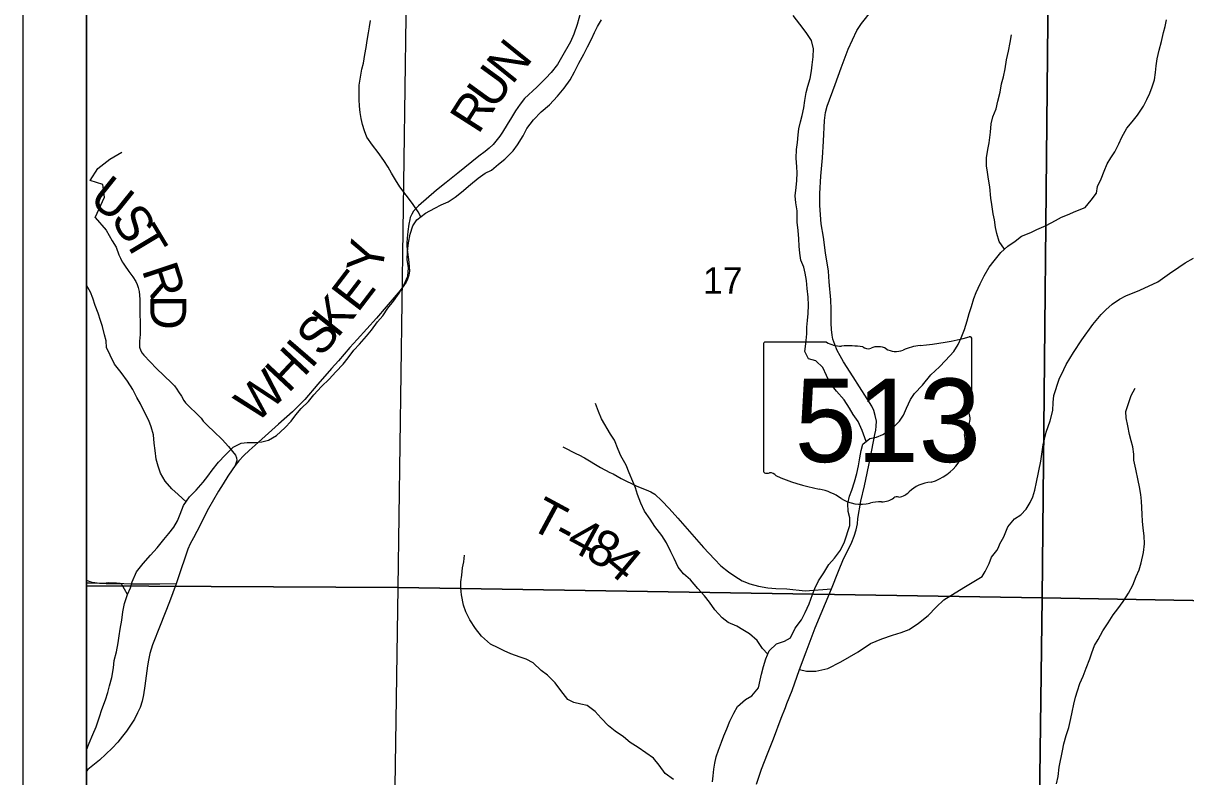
# Model space of a CAD drawing. Extents: x 0 to 34, y 0 to 22.
# Drawn here: x 23.417 to 25.254, y 18.342 to 19.532 of the extents above; entities that cross this region are included whole.
import ezdxf

# ---------------------------------------------------------------- set-up
doc = ezdxf.new("R2010")
doc.units = 0
for name, color, linetype in [('GM_X_Corporation', 7, 'Continuous'), ('GM_X_County_Road', 7, 'Continuous'), ('GM_X_County_Road_Text', 7, 'Continuous'), ('GM_X_Minor_River', 7, 'Continuous'), ('GM_X_Section_Text', 7, 'Continuous'), ('GM_X_State_Location', 7, 'Continuous'), ('GM_X_State_Route', 7, 'Continuous'), ('GM_X_State_Shield', 7, 'Continuous'), ('GM_X_Township_Road', 7, 'Continuous'), ('GM_X_Township_Road_Text', 7, 'Continuous'), ('SH_Data', 7, 'Continuous')]:
    doc.layers.add(name, color=color, linetype=linetype)

msp = doc.modelspace()

# ---------------------------------------------------------------- linework, layer by layer
at = {"layer": 'GM_X_Corporation'}
msp.add_lwpolyline([(27.0234, 16.6611), (27.0349, 17.5522), (27.0419, 17.8236), (27.0487, 18.5805), (27.0719, 19.3912), (27.0733, 19.498), (27.0761, 19.6806), (27.0864, 20.0138), (27.0885, 20.1139), (27.0907, 20.123), (27.0873, 20.2665), (27.0031, 20.2673), (26.7822, 20.2704), (26.7196, 20.2707), (26.6351, 20.2734), (26.5702, 20.276), (26.2533, 20.2773), (25.4507, 20.2949), (24.5249, 20.3107), (24.0688, 20.3165), (24.0328, 20.3169), (23.5167, 20.3276), (23.5167, 14.5642)], dxfattribs=at)
msp.add_lwpolyline([(27.0234, 16.6611), (27.0349, 17.5522), (27.0419, 17.8236), (27.0487, 18.5805), (27.0719, 19.3912), (27.0733, 19.498), (27.0761, 19.6806), (27.0864, 20.0138), (27.0885, 20.1139), (27.0907, 20.123), (27.0873, 20.2665), (27.0031, 20.2673), (26.7822, 20.2704), (26.7196, 20.2707), (26.6351, 20.2734), (26.5702, 20.276), (26.2533, 20.2773), (25.4507, 20.2949), (24.5249, 20.3107), (24.0688, 20.3165), (24.0328, 20.3169), (23.5167, 20.3276), (23.5167, 14.5642)], dxfattribs=at)
for points in [[(23.5167, 19.661), (23.5167, 18.6437), (24.0091, 18.6407), (24.0234, 19.6557)], [(24.0234, 19.6557), (25.037, 19.6422), (25.0268, 18.6245), (24.0091, 18.6407)], [(25.037, 19.6422), (26.0559, 19.6207), (26.0385, 18.6067), (25.0268, 18.6245)], [(23.5167, 18.6437), (23.5167, 17.6305), (23.994, 17.626), (24.0091, 18.6407)], [(24.0091, 18.6407), (25.0268, 18.6245), (25.0136, 17.617), (23.994, 17.626)], [(25.0268, 18.6245), (26.0385, 18.6067), (26.0272, 17.5944), (25.0136, 17.617)]]:
    msp.add_lwpolyline(points, close=True, dxfattribs=at)
at = {"layer": 'GM_X_County_Road'}
msp.add_lwpolyline([(24.2974, 19.549), (24.2923, 19.5303), (24.287, 19.515), (24.2818, 19.503), (24.2675, 19.4779), (24.2612, 19.4673), (24.2512, 19.4547), (24.2428, 19.4457), (24.2283, 19.4314), (24.2091, 19.4133), (24.2021, 19.4044), (24.1949, 19.3938), (24.1884, 19.3836), (24.1815, 19.3721), (24.1742, 19.3603), (24.17, 19.354), (24.1591, 19.3408), (24.1528, 19.3349), (24.1467, 19.3299), (24.1367, 19.3221), (24.1033, 19.2955), (24.085, 19.2809), (24.0697, 19.2683), (24.0411, 19.2437), (24.0376, 19.2399), (24.0337, 19.2356), (24.0307, 19.2308), (24.0284, 19.2255), (24.0275, 19.222), (24.0262, 19.2147), (24.0246, 19.203), (24.0234, 19.1925), (24.023, 19.1852), (24.023, 19.18), (24.0237, 19.1706), (24.026, 19.1548), (24.0265, 19.1475), (24.0269, 19.1405), (24.026, 19.1342), (24.0241, 19.1281), (24.0218, 19.1232), (24.0182, 19.1179), (24.0124, 19.1102), (24.0061, 19.1027), (23.9903, 19.0842), (23.9751, 19.0666), (23.9442, 19.0329), (23.933, 19.0201), (23.9148, 18.9991), (23.9041, 18.987), (23.8825, 18.9623), (23.8618, 18.9381), (23.8423, 18.9186), (23.8203, 18.8988), (23.7992, 18.8798), (23.7831, 18.8656), (23.7737, 18.8572), (23.7651, 18.8495), (23.7573, 18.8408), (23.7518, 18.8336), (23.7467, 18.8266), (23.7402, 18.8169), (23.7328, 18.8048), (23.7255, 18.7932), (23.7097, 18.7655), (23.6911, 18.7291), (23.686, 18.7194), (23.6806, 18.7101), (23.6769, 18.7016), (23.661, 18.6548), (23.6583, 18.6469), (23.6476, 18.618), (23.6332, 18.581), (23.621, 18.5505), (23.6168, 18.5366), (23.6145, 18.5261), (23.6129, 18.5172), (23.6086, 18.4855), (23.6065, 18.4712), (23.6044, 18.4615), (23.6012, 18.4514), (23.5974, 18.4426), (23.5925, 18.4329), (23.5862, 18.4236), (23.5797, 18.4138), (23.5737, 18.4061), (23.566, 18.3964), (23.557, 18.3871), (23.537, 18.3682), (23.519, 18.3531), (23.5167, 18.3509)], dxfattribs=at)
at = {"layer": 'GM_X_Minor_River'}
for points in [[(23.5813, 18.6297), (23.5862, 18.6404), (23.5888, 18.6499), (23.5956, 18.6655), (23.6062, 18.6788), (23.6176, 18.6918), (23.6285, 18.7036), (23.6391, 18.7165), (23.6467, 18.726), (23.6546, 18.7363), (23.6607, 18.7462), (23.6648, 18.7565), (23.6701, 18.7706), (23.6796, 18.7843), (23.6902, 18.7946), (23.7011, 18.8071), (23.7083, 18.8166), (23.7151, 18.8262), (23.7253, 18.8391), (23.7359, 18.8498), (23.7484, 18.8624), (23.7609, 18.8689), (23.7704, 18.87), (23.7837, 18.8701), (23.7939, 18.8709), (23.8042, 18.8736), (23.8171, 18.8812), (23.8303, 18.893), (23.8402, 18.9037), (23.8473, 18.9136), (23.8557, 18.9235), (23.8674, 18.9346), (23.8757, 18.9452), (23.8882, 18.9586), (23.9003, 18.97), (23.9105, 18.9818), (23.9223, 18.9936), (23.9302, 19.0039), (23.9393, 19.0157), (23.948, 19.0252), (23.9593, 19.0378), (23.9673, 19.0473), (23.9764, 19.0603), (23.9851, 19.0698), (23.993, 19.082), (24.0017, 19.093), (24.0108, 19.1056), (24.0187, 19.1197), (24.0244, 19.1326), (24.0255, 19.1456), (24.0235, 19.1592), (24.0239, 19.1714), (24.0254, 19.1854), (24.028, 19.1988), (24.0325, 19.2121), (24.0389, 19.2216), (24.0526, 19.2323), (24.067, 19.2403), (24.0772, 19.2456), (24.0882, 19.2502), (24.0992, 19.2575), (24.1094, 19.2655), (24.1234, 19.2773), (24.1359, 19.2873), (24.1465, 19.2953), (24.1567, 19.3002), (24.1677, 19.3094), (24.1776, 19.3174), (24.1908, 19.3308), (24.198, 19.3403), (24.2067, 19.3544), (24.2124, 19.3658), (24.2233, 19.3795), (24.2354, 19.3921), (24.2483, 19.4035), (24.2608, 19.4172), (24.2718, 19.4298), (24.2808, 19.4428), (24.288, 19.4553), (24.2948, 19.469), (24.3024, 19.4835), (24.3084, 19.4949), (24.3148, 19.5071), (24.3197, 19.5174), (24.3243, 19.5273), (24.3307, 19.5379)], [(24.0451, 19.2264), (24.0408, 19.2341), (24.032, 19.2474), (24.0221, 19.2607), (24.0119, 19.2739), (24.005, 19.2849), (23.9985, 19.2952), (23.9936, 19.305), (23.9867, 19.3153), (23.9776, 19.3278), (23.9684, 19.3395), (23.9597, 19.3524), (23.9559, 19.3623), (23.9528, 19.3725), (23.9509, 19.382), (23.9493, 19.3915), (23.9482, 19.401), (23.9478, 19.4116), (23.9477, 19.4344), (23.9518, 19.4595), (23.9544, 19.4694), (23.9567, 19.4831), (23.9586, 19.4941), (23.96, 19.5048), (23.9623, 19.5173), (23.9638, 19.5268), (23.9653, 19.5367)], [(24.5955, 18.5407), (24.6072, 18.5517), (24.6197, 18.5559), (24.6292, 18.5613), (24.6364, 18.5765), (24.6466, 18.5898), (24.6526, 18.6016), (24.659, 18.6149), (24.6639, 18.6298), (24.6677, 18.6393), (24.6734, 18.6514), (24.6817, 18.664), (24.69, 18.6773), (24.6987, 18.6872), (24.7081, 18.6998), (24.7146, 18.7131), (24.7228, 18.739), (24.7228, 18.7508), (24.7205, 18.761), (24.7197, 18.7735), (24.7227, 18.785), (24.7261, 18.7945), (24.7306, 18.8078), (24.734, 18.8211), (24.737, 18.8329), (24.7389, 18.8458), (24.7411, 18.8572), (24.7438, 18.8671), (24.7544, 18.8762), (24.765, 18.8786), (24.7752, 18.8824), (24.79, 18.8923), (24.8013, 18.9034), (24.8078, 18.9133), (24.8127, 18.9243), (24.8187, 18.9376), (24.8255, 18.9475), (24.838, 18.9605), (24.8512, 18.9769), (24.8649, 18.9894), (24.8743, 18.9997), (24.8872, 19.0138), (24.894, 19.0249), (24.8989, 19.0355), (24.9042, 19.0485), (24.9087, 19.0622), (24.9117, 19.0736), (24.9151, 19.0846), (24.9192, 19.0972), (24.9226, 19.107), (24.929, 19.1204), (24.9355, 19.1333), (24.9434, 19.147), (24.9513, 19.1569), (24.9619, 19.1699), (24.9725, 19.1802), (24.9846, 19.1882), (24.9945, 19.1958), (25.0089, 19.2019), (25.0187, 19.2062), (25.0332, 19.2127), (25.0483, 19.2207), (25.0578, 19.2257), (25.0673, 19.2295), (25.0801, 19.2352), (25.0949, 19.2414), (25.1044, 19.2528), (25.1127, 19.2638), (25.1146, 19.2745), (25.1202, 19.2867), (25.1251, 19.2988), (25.1297, 19.3099), (25.1353, 19.3198), (25.1417, 19.3293), (25.1482, 19.3415), (25.1531, 19.3521), (25.161, 19.3666), (25.1693, 19.3765), (25.1776, 19.3872), (25.1871, 19.4013), (25.1924, 19.4116), (25.1973, 19.4218), (25.201, 19.4317), (25.2048, 19.4431), (25.2063, 19.4546), (25.207, 19.4652), (25.2089, 19.4762), (25.2119, 19.4895), (25.2157, 19.5036), (25.219, 19.5177), (25.2213, 19.5272), (25.2235, 19.5378)], [(24.7487, 18.8713), (24.7426, 18.8891), (24.7361, 18.9032), (24.7285, 18.9141), (24.7227, 18.924), (24.714, 18.9373), (24.7022, 18.9509), (24.6919, 18.9638), (24.6862, 18.9756), (24.6805, 18.9885), (24.6694, 18.9987), (24.6577, 19.0021), (24.6519, 19.0135), (24.6534, 19.026), (24.6549, 19.0416), (24.6552, 19.0522), (24.656, 19.0625), (24.6571, 19.0739), (24.6578, 19.0868), (24.657, 19.0997), (24.6558, 19.1134), (24.6543, 19.1259), (24.6527, 19.1373), (24.6501, 19.1468), (24.6455, 19.1578), (24.6439, 19.1688), (24.6428, 19.1799), (24.6424, 19.1916), (24.6412, 19.2049), (24.64, 19.2179), (24.6396, 19.2361), (24.6377, 19.2486), (24.6369, 19.2596), (24.638, 19.2726), (24.6395, 19.284), (24.6398, 19.2958), (24.6394, 19.3056), (24.6382, 19.3193), (24.639, 19.3326), (24.6401, 19.344), (24.6415, 19.3562), (24.6427, 19.3657), (24.6449, 19.3767), (24.6479, 19.3866), (24.6502, 19.3984), (24.6517, 19.4102), (24.6539, 19.4227), (24.6569, 19.433), (24.6603, 19.4448), (24.6625, 19.457), (24.6633, 19.4665), (24.6651, 19.479), (24.6655, 19.4919), (24.6624, 19.5048), (24.654, 19.5177), (24.6441, 19.531), (24.6335, 19.5443)], [(24.9673, 19.1751), (24.9592, 19.1877), (24.9554, 19.2003), (24.9535, 19.2097), (24.9515, 19.2219), (24.9496, 19.2314), (24.9473, 19.2458), (24.9461, 19.2561), (24.9442, 19.2736), (24.9423, 19.2861), (24.9407, 19.2971), (24.9392, 19.307), (24.9391, 19.3195), (24.9414, 19.3328), (24.9433, 19.3435), (24.9451, 19.3602), (24.9462, 19.3735), (24.9492, 19.3842), (24.9541, 19.3971), (24.9567, 19.4093), (24.9605, 19.4233), (24.9627, 19.4367), (24.9657, 19.4477), (24.9684, 19.4602), (24.9706, 19.4747), (24.9736, 19.4884), (24.9766, 19.5017), (24.9788, 19.5139)], [(23.5167, 19.4326), (23.517, 19.4349), (23.5169, 19.4721), (23.5167, 19.4763)], [(23.674, 18.7762), (23.6613, 18.7876), (23.6514, 18.7967), (23.6412, 18.8088), (23.6335, 18.8217), (23.6297, 18.8323), (23.6267, 18.8434), (23.6251, 18.8574), (23.6236, 18.8688), (23.6224, 18.8821), (23.6189, 18.8946), (23.6151, 18.9049), (23.6083, 18.9178), (23.6018, 18.931), (23.5964, 18.9409), (23.5896, 18.9538), (23.5812, 18.9667), (23.5713, 18.9803), (23.561, 18.9936), (23.5541, 19.008), (23.5484, 19.0201), (23.5476, 19.0304), (23.5453, 19.0399), (23.5419, 19.0532), (23.5385, 19.0626), (23.535, 19.0744), (23.5304, 19.0865), (23.5266, 19.0979), (23.5228, 19.1074), (23.5167, 19.1185)], [(25.1846, 18.767), (25.1838, 18.7773), (25.183, 18.7879), (25.1811, 18.8001), (25.1788, 18.8099), (25.1749, 18.8278), (25.1719, 18.8418), (25.1718, 18.8513), (25.1703, 18.8631), (25.1676, 18.8726), (25.1649, 18.8825), (25.1626, 18.8961), (25.1596, 18.9091), (25.1595, 18.9189), (25.1678, 18.944), (25.1742, 18.9558)], [(24.5933, 18.5356), (24.5852, 18.5444), (24.5764, 18.5569), (24.5647, 18.5679), (24.554, 18.574), (24.5445, 18.5796), (24.5308, 18.5857), (24.5213, 18.5929), (24.5095, 18.6057), (24.5015, 18.6175), (24.4935, 18.6277), (24.4829, 18.6395), (24.4711, 18.6531), (24.4601, 18.6626), (24.4517, 18.6732), (24.4456, 18.6868), (24.4399, 18.6974), (24.4334, 18.7115), (24.4261, 18.7232), (24.4151, 18.7372), (24.4075, 18.7486), (24.3987, 18.7615), (24.3926, 18.774), (24.3873, 18.7877), (24.3842, 18.7983), (24.38, 18.8082), (24.3743, 18.8218), (24.3697, 18.834), (24.3609, 18.8488), (24.3567, 18.859), (24.351, 18.8734), (24.3449, 18.8829), (24.3304, 18.9072), (24.3258, 18.9189), (24.3212, 18.9315)], [(25.0498, 18.3309), (25.0521, 18.3423), (25.0539, 18.3571), (25.0592, 18.383), (25.0614, 18.394), (25.0652, 18.4069), (25.069, 18.4195), (25.0723, 18.4339), (25.0742, 18.4438), (25.0772, 18.4567), (25.0798, 18.4674), (25.0829, 18.4776), (25.0866, 18.489), (25.0919, 18.5008), (25.0968, 18.5134), (25.1021, 18.5282), (25.1055, 18.5377), (25.1096, 18.5491), (25.1153, 18.5586), (25.1228, 18.5723), (25.1312, 18.5849), (25.1391, 18.5978), (25.1467, 18.6074), (25.155, 18.6188), (25.1637, 18.6321), (25.1705, 18.6447), (25.1758, 18.6583), (25.1803, 18.669), (25.1833, 18.6796), (25.187, 18.696), (25.1889, 18.7101), (25.1881, 18.7226), (25.1869, 18.7344), (25.1858, 18.7458), (25.185, 18.7564), (25.1846, 18.767)], [(24.4442, 18.3377), (24.4312, 18.3472), (24.4217, 18.3601), (24.4126, 18.3711), (24.4004, 18.3798), (24.3886, 18.3881), (24.3757, 18.396), (24.3651, 18.4047), (24.3521, 18.4138), (24.3415, 18.4221), (24.3301, 18.4342), (24.3206, 18.4452), (24.3077, 18.4543), (24.2978, 18.4565), (24.2871, 18.4592), (24.2773, 18.4641), (24.2662, 18.4781), (24.2571, 18.4902), (24.2453, 18.5023), (24.2354, 18.5099), (24.2225, 18.522), (24.2115, 18.5277), (24.202, 18.5307), (24.1875, 18.536), (24.1769, 18.5409), (24.1674, 18.5458), (24.1549, 18.5514), (24.1408, 18.5639), (24.1313, 18.576), (24.1225, 18.5897), (24.116, 18.6026), (24.1122, 18.6132), (24.1091, 18.6295), (24.108, 18.6398), (24.1083, 18.6497), (24.1098, 18.6603), (24.1109, 18.6717), (24.1128, 18.6816), (24.1143, 18.6918)], [(23.5813, 18.6297), (23.5721, 18.6464), (23.5592, 18.6464), (23.5475, 18.6467), (23.5376, 18.6471), (23.5254, 18.6485), (23.5167, 18.6518)], [(23.5167, 18.3834), (23.5174, 18.3857), (23.5208, 18.3952), (23.5268, 18.4085), (23.5321, 18.4207), (23.537, 18.4366), (23.5407, 18.448), (23.5464, 18.4633), (23.5502, 18.475), (23.5532, 18.4857), (23.5569, 18.4986), (23.5592, 18.5142), (23.5603, 18.5256), (23.564, 18.5393), (23.5667, 18.5537), (23.5682, 18.5647), (23.57, 18.575), (23.5723, 18.5891), (23.5741, 18.6024), (23.5768, 18.6157), (23.5813, 18.6297)], [(24.506, 18.3338), (24.5071, 18.3433), (24.5083, 18.3539), (24.5098, 18.3634), (24.5116, 18.3733), (24.5154, 18.3839), (24.5203, 18.3965), (24.5241, 18.4064), (24.5286, 18.4178), (24.5335, 18.4296), (24.5395, 18.4425), (24.5456, 18.4528), (24.5581, 18.4638), (24.5679, 18.4699), (24.5785, 18.4821), (24.5812, 18.4943), (24.5834, 18.5038), (24.5868, 18.5163), (24.5902, 18.5281), (24.5955, 18.5407)]]:
    msp.add_lwpolyline(points, dxfattribs=at)
at = {"layer": 'GM_X_State_Route'}
msp.add_lwpolyline([(24.5755, 18.3301), (24.5834, 18.354), (24.5931, 18.3779), (24.6022, 18.402), (24.6147, 18.4344), (24.6213, 18.4512), (24.6235, 18.4576), (24.6317, 18.478), (24.6434, 18.5115), (24.6538, 18.5393), (24.6685, 18.5771), (24.6939, 18.6386), (24.7049, 18.6669), (24.7131, 18.686), (24.7226, 18.7047), (24.7262, 18.7123), (24.7301, 18.7219), (24.7331, 18.732), (24.7349, 18.7415), (24.7358, 18.7501), (24.7406, 18.7775), (24.746, 18.8016), (24.7552, 18.8439), (24.7628, 18.8827), (24.7639, 18.8892), (24.7647, 18.8958), (24.765, 18.9036), (24.7633, 18.9127), (24.7609, 18.9203), (24.7577, 18.9274), (24.7504, 18.9387), (24.7382, 18.9577), (24.7285, 18.9734), (24.7129, 18.9974), (24.7076, 19.0068), (24.7028, 19.0155), (24.6991, 19.0247), (24.6962, 19.0333), (24.695, 19.0397), (24.6939, 19.0483), (24.6935, 19.0587), (24.6936, 19.0805), (24.6929, 19.0951), (24.6904, 19.1236), (24.6893, 19.1404), (24.6847, 19.1693), (24.6814, 19.1944), (24.6778, 19.2156), (24.6756, 19.2444), (24.6754, 19.2633), (24.6774, 19.2906), (24.6798, 19.3195), (24.6815, 19.346), (24.683, 19.3785), (24.6847, 19.3915), (24.687, 19.4014), (24.6999, 19.4356), (24.7091, 19.4616), (24.7203, 19.4913), (24.7272, 19.506), (24.7342, 19.521), (24.7417, 19.5316), (24.7577, 19.5526)], dxfattribs=at)
at = {"layer": 'GM_X_State_Shield'}
for p, q in [((24.5865, 19.0251), (24.5865, 18.825)), ((24.6862, 19.0286), (24.5897, 19.0286)), ((24.916, 18.9288), (24.916, 19.0335)), ((24.916, 18.9289), (24.916, 18.9288))]:
    msp.add_line(p, q, dxfattribs=at)
for centre, major_axis, start_param, end_param in [((24.7986, 19.3014), (0.3495, 0), 4.814394, 5.042369), ((24.9124, 19.034), (0.00367, 0), 6.141152, 7.989035), ((24.5902, 19.0256), (0.00382, 0), 1.712693, 3.28349), ((24.7092, 19.0518), (0.037, 0), 4.042523, 4.731795), ((24.7215, 18.9162), (0.133, 0), 1.404758, 1.657858), ((24.7517, 19.0266), (0.0107, 0), 3.836095, 5.185415), ((24.7674, 19.0035), (0.0222, 0), 0.950623, 2.079405), ((24.796, 19.0352), (0.0267, 0), 4.081561, 5.145723), ((24.8432, 18.9674), (0.0703, 0), 1.699011, 2.107814), ((24.9152, 18.9212), (0.00568, 0), 1.883978, 3.671073), ((24.9121, 18.9284), (0.00393, 0), 5.05454, 6.418171), ((24.8791, 18.9079), (0.0341, 0), 5.934695, 6.695948), ((24.9292, 18.885), (0.0248, 0), 2.387724, 3.262537), ((24.8182, 18.8717), (0.0874, 0), 5.101752, 6.440018), ((24.5903, 18.8246), (0.00385, 0), 3.00124, 4.508301), ((24.5909, 18.845), (0.0294, 0), 4.665946, 4.897461), ((24.5969, 18.8135), (0.0106, 0), 0.519207, 1.627899), ((24.7307, 18.9933), (0.2524, 0), 4.195997, 4.488961), ((24.6554, 18.7351), (0.079, 0), 0.823519, 1.323587), ((24.8551, 18.7688), (0.0479, 0), 1.647645, 2.488434), ((24.7409, 18.8125), (0.0501, 0), 4.026481, 4.996735), ((24.7735, 18.7975), (0.0267, 0), 4.691044, 5.507374), ((24.7976, 18.7781), (0.00752, 0), 1.147584, 2.315152), ((24.7944, 18.8056), (0.0282, 0), 4.937069, 5.64225), ((24.7698, 18.7433), (0.0412, 0), 1.495662, 1.94098)]:
    msp.add_ellipse(centre, major_axis=major_axis, ratio=0.8, start_param=start_param, end_param=end_param, dxfattribs=at)
at = {"layer": 'GM_X_Township_Road'}
for points in [[(23.5303, 19.2254), (23.5453, 19.2575), (23.5423, 19.2776), (23.5223, 19.2836), (23.5343, 19.3027), (23.5534, 19.3177), (23.5724, 19.3288)], [(23.5303, 19.2254), (23.5479, 19.2053), (23.5523, 19.197), (23.5571, 19.1883), (23.5635, 19.1787), (23.5678, 19.1665), (23.5702, 19.1609), (23.573, 19.1555), (23.5747, 19.1531)], [(23.5747, 19.1531), (23.5769, 19.1499), (23.5834, 19.1403), (23.59, 19.1314), (23.5946, 19.1245), (23.5969, 19.1195), (23.5985, 19.115), (23.5998, 19.1086), (23.6007, 19.0964), (23.6007, 19.0819), (23.6016, 19.0503), (23.6013, 19.0407), (23.6004, 19.0299), (23.6003, 19.0207), (23.6025, 19.0148), (23.6047, 19.0113), (23.6074, 19.0081), (23.6275, 18.9869), (23.6509, 18.9643), (23.6555, 18.9595), (23.6595, 18.9542), (23.6621, 18.95), (23.6668, 18.9429), (23.6706, 18.9362), (23.6733, 18.9328), (23.679, 18.9269), (23.6908, 18.9154), (23.6976, 18.9083), (23.7009, 18.9034), (23.7083, 18.8962), (23.7177, 18.8873), (23.7309, 18.8745), (23.741, 18.8635), (23.7473, 18.8559), (23.7521, 18.8498), (23.7535, 18.8457), (23.754, 18.8415), (23.7518, 18.8336)], [(24.9321, 18.6583), (24.9367, 18.6662), (24.9431, 18.6787), (24.9472, 18.6887), (24.9554, 18.6992), (24.9582, 18.704), (24.9602, 18.7097), (24.9663, 18.7209), (24.9727, 18.7369), (24.9835, 18.7492), (24.9935, 18.7559), (25.0017, 18.7647), (25.0079, 18.775), (25.0122, 18.7841), (25.0155, 18.7944), (25.018, 18.8074), (25.0251, 18.8403), (25.0288, 18.866), (25.0336, 18.886), (25.0394, 18.9044), (25.0441, 18.9203), (25.0444, 18.9329), (25.0454, 18.9444), (25.0539, 18.9702), (25.061, 18.9854), (25.0649, 18.9932), (25.0767, 19.0121), (25.0897, 19.0319), (25.1072, 19.0562), (25.1203, 19.072), (25.1278, 19.0796), (25.1374, 19.0886), (25.1491, 19.0962), (25.159, 19.1017), (25.1816, 19.1107), (25.21, 19.1238), (25.2282, 19.1368), (25.2431, 19.147), (25.2531, 19.1539), (25.2663, 19.1613)], [(24.2692, 18.8633), (24.2908, 18.8518), (24.2947, 18.8507), (24.3037, 18.8458), (24.3292, 18.8306), (24.3437, 18.8225), (24.3489, 18.8204), (24.3617, 18.8128), (24.3863, 18.8011), (24.4009, 18.7953), (24.4085, 18.7921), (24.4147, 18.7885), (24.426, 18.7777), (24.4377, 18.7657), (24.4511, 18.7504), (24.4917, 18.7041), (24.5089, 18.6855), (24.5193, 18.6751), (24.5314, 18.6656), (24.5415, 18.6585), (24.5531, 18.6515), (24.5651, 18.6468), (24.5785, 18.6431), (24.5934, 18.6403), (24.6061, 18.6395), (24.6234, 18.639), (24.6526, 18.6356), (24.6939, 18.6386)], [(24.6434, 18.5115), (24.6546, 18.5088), (24.6694, 18.5088), (24.6883, 18.5129), (24.7089, 18.5236), (24.736, 18.5392), (24.7557, 18.5523), (24.7738, 18.5597), (24.7903, 18.5655), (24.8042, 18.5696), (24.8166, 18.5745), (24.8314, 18.5844), (24.847, 18.5967), (24.8593, 18.6099), (24.8716, 18.6214), (24.9033, 18.6409), (24.9321, 18.6583)], [(23.6583, 18.6469), (23.6324, 18.6462), (23.6081, 18.6459), (23.5872, 18.6461), (23.5758, 18.6469), (23.564, 18.6479), (23.5507, 18.6481), (23.5442, 18.6472), (23.5373, 18.6471), (23.5212, 18.6477), (23.5167, 18.6477)]]:
    msp.add_lwpolyline(points, dxfattribs=at)
at = {"layer": 'SH_Data'}
for points in [[(23.4167, 21), (30.4167, 21), (30.4167, 14), (23.4167, 14)], [(23.5167, 20.9), (30.3167, 20.9), (30.3167, 14.1), (23.5167, 14.1)]]:
    msp.add_lwpolyline(points, close=True, dxfattribs=at)

# ---------------------------------------------------------------- texts
at = {"layer": 'GM_X_County_Road_Text'}
for s, rotation, p in [('N', 51.1217, (24.1893, 19.4338)), ('U', 54.0947, (24.1604, 19.3939)), ('R', 57.4932, (24.1359, 19.3553)), ('Y', 80.2604, (23.9829, 19.1347)), ('E', 52.6032, (23.9453, 19.0737)), ('K', 51.3297, (23.9132, 19.0336)), ('S', 49.6738, (23.8872, 19.003)), ('H', 46.8848, (23.8358, 18.9465)), ('I', 49.2491, (23.8717, 18.9849)), ('W', 42.6321, (23.7841, 18.8987))]:
    msp.add_text(s, height=0.0568, rotation=rotation, dxfattribs=at).set_placement(p)
at = {"layer": 'GM_X_Section_Text'}
msp.add_text('17', height=0.04186, rotation=0, dxfattribs=at).set_placement((24.4911, 19.1049))
at = {"layer": 'GM_X_State_Location'}
for s in ['s', 'r']:
    msp.add_text(s, height=0.000189, dxfattribs=at).set_placement((24.7475, 18.9118))
msp.add_text('513', height=0.000189, rotation=0, dxfattribs=at).set_placement((24.6807, 18.898))
at = {"layer": 'GM_X_State_Shield'}
msp.add_text('513', height=0.13184, dxfattribs=at).set_placement((24.6359, 18.8391))
at = {"layer": 'GM_X_Township_Road_Text'}
for s, rotation, p in [('U', 321.1905, (23.5186, 19.2509)), ('S', 301.614, (23.5542, 19.2234)), ('T', 301.0064, (23.5742, 19.1909)), ('R', 288.2239, (23.6037, 19.1425)), ('D', 270.1603, (23.6175, 19.1028)), ('T', 331.6734, (24.2139, 18.7359)), ('4', 331.6101, (24.2718, 18.7047)), ('-', 331.6718, (24.2513, 18.7157)), ('8', 331.3796, (24.3026, 18.688)), ('4', 320.299, (24.3309, 18.6729))]:
    msp.add_text(s, height=0.0568, rotation=rotation, dxfattribs=at).set_placement(p)

doc.saveas('drawing.dxf')
